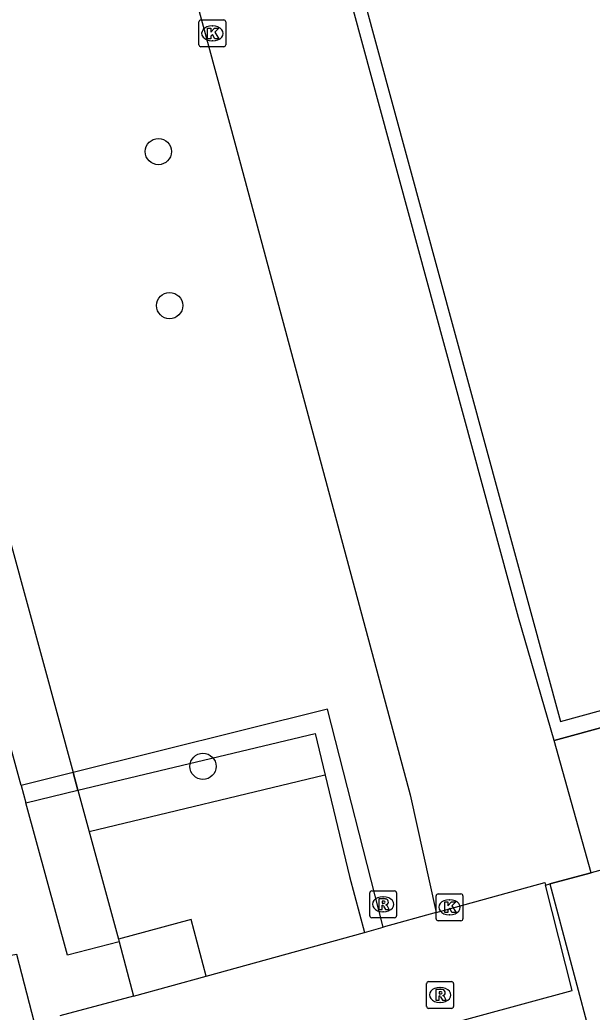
# Model space of a CAD drawing. Extents: x 159053 to 160041, y 380450 to 381422.
# Drawn here: x 159448.55 to 159469.89, y 380634.97 to 380671.96 of the extents above; entities that cross this region are included whole.
import ezdxf

# ---------------------------------------------------------------- set-up
doc = ezdxf.new("R2010")
doc.units = 0
for name, color, linetype in [('IMGEO_Boom', 7, 'Continuous'), ('IMGEO_Groenvoorziening', 7, 'Continuous'), ('IMGEO_Haag', 7, 'Continuous'), ('IMGEO_Hek', 7, 'Continuous'), ('IMGEO_Kolk', 7, 'Continuous'), ('IMGEO_Loofbos', 7, 'Continuous'), ('IMGEO_Pand', 7, 'Continuous'), ('IMGEO_Rioolput', 7, 'Continuous'), ('IMGEO_Voetpad_open', 7, 'Continuous')]:
    doc.layers.add(name, color=color, linetype=linetype)

msp = doc.modelspace()

# ---------------------------------------------------------------- linework, layer by layer
at = {"layer": 'IMGEO_Boom'}
for centre in [(159453.712, 380667.047), (159454.131, 380661.306), (159455.376, 380644.132)]:
    msp.add_circle(centre, 0.489, dxfattribs=at)
at = {"layer": 'IMGEO_Groenvoorziening'}
for points in [[(159529.309, 380662.376), (159572.094, 380674.071), (159553.359, 380742.767), (159449.988, 380714.56), (159468.706, 380645.806), (159511.466, 380657.516)], [(159442.548, 380673.172), (159450.533, 380643.897)]]:
    msp.add_lwpolyline(points, dxfattribs=at)
at = {"layer": 'IMGEO_Haag'}
for points in [[(159462.098, 380638.137), (159460.018, 380646.267), (159450.533, 380643.897)], [(159450.533, 380643.897), (159448.595, 380643.412)], [(159450.713, 380643.239), (159450.533, 380643.897)], [(159448.769, 380642.774), (159450.713, 380643.239)]]:
    msp.add_lwpolyline(points, dxfattribs=at)
at = {"layer": 'IMGEO_Hek'}
for points in [[(159468.467, 380645.095), (159467.142, 380649.68), (159449.34, 380715.143), (159449.413, 380715.163)], [(159442.548, 380673.172), (159450.533, 380643.897)], [(159584.277, 380671.176), (159469.848, 380640.165)], [(159511.647, 380656.884), (159468.467, 380645.095)], [(159450.533, 380643.897), (159450.713, 380643.239)], [(159451.13, 380641.709), (159459.925, 380643.812)], [(159450.713, 380643.239), (159452.225, 380637.695)], [(159469.848, 380640.165), (159468.31, 380639.748)], [(159460.835, 380640.029), (159461.4, 380637.944)], [(159468.31, 380639.748), (159469.931, 380633.684)], [(159455.497, 380636.312), (159461.4, 380637.944)]]:
    msp.add_lwpolyline(points, dxfattribs=at)
at = {"layer": 'IMGEO_Kolk'}
for p, q in [((159455.226, 380671.026), (159455.226, 380671.878)), ((159455.301, 380671.952), (159456.153, 380671.952)), ((159456.227, 380671.878), (159456.227, 380671.026)), ((159455.714, 380671.732), (159455.739, 380671.732)), ((159455.737, 380671.172), (159455.712, 380671.172)), ((159456.153, 380670.952), (159455.301, 380670.952)), ((159464.144, 380639.379), (159464.996, 380639.379)), ((159464.069, 380638.453), (159464.069, 380639.305)), ((159464.557, 380639.159), (159464.582, 380639.159)), ((159465.07, 380639.305), (159465.07, 380638.453)), ((159464.58, 380638.599), (159464.555, 380638.599)), ((159464.996, 380638.379), (159464.144, 380638.379))]:
    msp.add_line(p, q, dxfattribs=at)
for points in [[(159455.226, 380671.026), (159455.226, 380671.878)], [(159455.301, 380671.952), (159456.153, 380671.952)], [(159456.227, 380671.878), (159456.227, 380671.026)], [(159455.547, 380671.652), (159455.67, 380671.652), (159455.67, 380671.501), (159455.8, 380671.652), (159455.964, 380671.652), (159455.818, 380671.501), (159455.971, 380671.252), (159455.819, 380671.252), (159455.734, 380671.416), (159455.67, 380671.349), (159455.67, 380671.252), (159455.547, 380671.252), (159455.547, 380671.652)], [(159456.153, 380670.952), (159455.301, 380670.952)], [(159464.144, 380639.379), (159464.996, 380639.379)], [(159464.069, 380638.453), (159464.069, 380639.305)], [(159464.39, 380639.079), (159464.513, 380639.079), (159464.513, 380638.928), (159464.643, 380639.079), (159464.807, 380639.079), (159464.661, 380638.928), (159464.814, 380638.679), (159464.662, 380638.679), (159464.577, 380638.843), (159464.513, 380638.776), (159464.513, 380638.679), (159464.39, 380638.679), (159464.39, 380639.079)], [(159465.07, 380639.305), (159465.07, 380638.453)], [(159464.996, 380638.379), (159464.144, 380638.379)]]:
    msp.add_lwpolyline(points, dxfattribs=at)
for centre, start, end in [((159455.303, 380671.876), 91.552, 178.448), ((159455.303, 380671.876), 91.552, 178.448), ((159456.151, 380671.876), 1.552, 88.448), ((159456.151, 380671.876), 1.552, 88.448), ((159455.303, 380671.028), 181.552, 268.448), ((159455.303, 380671.028), 181.552, 268.448), ((159456.151, 380671.028), 271.552, 358.448), ((159456.151, 380671.028), 271.552, 358.448), ((159464.146, 380639.303), 91.552, 178.448), ((159464.146, 380639.303), 91.552, 178.448), ((159464.994, 380639.303), 1.552, 88.448), ((159464.994, 380639.303), 1.552, 88.448), ((159464.146, 380638.455), 181.552, 268.448), ((159464.146, 380638.455), 181.552, 268.448), ((159464.994, 380638.455), 271.552, 358.448), ((159464.994, 380638.455), 271.552, 358.448)]:
    msp.add_arc(centre, 0.0765, start, end, dxfattribs=at)
for centre, major_axis, ratio, start_param, end_param in [((159455.713, 380671.452), (-0.387, 0.002), 0.722429, 4.712389, 7.853982), ((159455.738, 380671.452), (-0.39, 0.002), 0.717154, 1.570796, 4.712389), ((159464.556, 380638.879), (-0.387, 0.002), 0.722429, 4.712389, 7.853982), ((159464.581, 380638.879), (-0.39, 0.002), 0.717154, 1.570796, 4.712389)]:
    msp.add_ellipse(centre, major_axis=major_axis, ratio=ratio, start_param=start_param, end_param=end_param, dxfattribs=at)
at = {"layer": 'IMGEO_Loofbos'}
msp.add_lwpolyline([(159468.31, 380639.748), (159469.931, 380633.684), (159479.663, 380597.276), (159479.833, 380596.64), (159438.635, 380550.23), (159403.642, 380540.747), (159367.048, 380531.119)], dxfattribs=at)
at = {"layer": 'IMGEO_Pand'}
for points in [[(159452.787, 380635.569), (159455.497, 380636.312), (159454.929, 380638.428), (159452.225, 380637.695)], [(159452.225, 380637.695), (159452.254, 380637.586)], [(159452.254, 380637.586), (159452.787, 380635.569)]]:
    msp.add_lwpolyline(points, dxfattribs=at)
at = {"layer": 'IMGEO_Rioolput'}
for p, q in [((159461.594, 380638.564), (159461.594, 380639.416)), ((159461.669, 380639.49), (159462.521, 380639.49)), ((159462.595, 380639.416), (159462.595, 380638.564)), ((159462.082, 380639.27), (159462.107, 380639.27)), ((159462.105, 380638.71), (159462.08, 380638.71)), ((159462.521, 380638.49), (159461.669, 380638.49)), ((159463.717, 380635.185), (159463.717, 380636.037)), ((159463.792, 380636.111), (159464.644, 380636.111)), ((159464.718, 380636.037), (159464.718, 380635.185)), ((159464.205, 380635.891), (159464.23, 380635.891)), ((159464.228, 380635.331), (159464.203, 380635.331)), ((159464.644, 380635.111), (159463.792, 380635.111))]:
    msp.add_line(p, q, dxfattribs=at)
for points in [[(159461.594, 380638.564), (159461.594, 380639.416)], [(159461.669, 380639.49), (159462.521, 380639.49)], [(159462.595, 380639.416), (159462.595, 380638.564)], [(159462.183, 380639.188), (159461.931, 380639.19), (159461.931, 380638.79)], [(159462.109, 380639.109), (159462.055, 380639.109), (159462.055, 380639.028)], [(159462.055, 380639.028), (159462.107, 380639.028)], [(159461.931, 380638.79), (159462.055, 380638.79), (159462.055, 380638.952), (159462.066, 380638.952)], [(159462.113, 380638.923), (159462.184, 380638.79), (159462.324, 380638.79), (159462.259, 380638.916)], [(159462.521, 380638.49), (159461.669, 380638.49)], [(159463.717, 380635.185), (159463.717, 380636.037)], [(159463.792, 380636.111), (159464.644, 380636.111)], [(159464.718, 380636.037), (159464.718, 380635.185)], [(159464.306, 380635.809), (159464.054, 380635.811), (159464.054, 380635.411)], [(159464.232, 380635.73), (159464.178, 380635.73), (159464.178, 380635.649)], [(159464.178, 380635.649), (159464.23, 380635.649)], [(159464.054, 380635.411), (159464.178, 380635.411), (159464.178, 380635.573), (159464.189, 380635.573)], [(159464.236, 380635.544), (159464.307, 380635.411), (159464.447, 380635.411), (159464.382, 380635.537)], [(159464.644, 380635.111), (159463.792, 380635.111)]]:
    msp.add_lwpolyline(points, dxfattribs=at)
for centre, radius, start, end in [((159461.671, 380639.414), 0.0765, 91.552, 178.448), ((159461.671, 380639.414), 0.0765, 91.552, 178.448), ((159462.519, 380639.414), 0.0765, 1.552, 88.448), ((159462.519, 380639.414), 0.0765, 1.552, 88.448), ((159462.091, 380639.217), 0.19, 274.7715, 282.9687), ((159462.115, 380639.013), 0.0964, 77.0061, 93.1865), ((159462.129, 380639.07), 0.0378, 276.6634, 79.6772), ((159462.182, 380639.078), 0.109, 350.3612, 89.416), ((159462.18, 380639.078), 0.112, 277.5842, 350.9817), ((159462.164, 380638.863), 0.108, 29.5134, 73.7905), ((159462.065, 380638.899), 0.0533, 26.0293, 88.6989), ((159461.671, 380638.566), 0.0765, 181.552, 268.448), ((159461.671, 380638.566), 0.0765, 181.552, 268.448), ((159462.519, 380638.566), 0.0765, 271.552, 358.448), ((159462.519, 380638.566), 0.0765, 271.552, 358.448), ((159463.794, 380636.035), 0.0765, 91.552, 178.448), ((159463.794, 380636.035), 0.0765, 91.552, 178.448), ((159464.642, 380636.035), 0.0765, 1.552, 88.448), ((159464.642, 380636.035), 0.0765, 1.552, 88.448), ((159464.214, 380635.838), 0.19, 274.7715, 282.9687), ((159464.238, 380635.634), 0.0964, 77.0061, 93.1865), ((159464.252, 380635.691), 0.0378, 276.6634, 79.6772), ((159464.305, 380635.699), 0.109, 350.3612, 89.416), ((159464.303, 380635.699), 0.112, 277.5842, 350.9817), ((159464.188, 380635.52), 0.0533, 26.0293, 88.6989), ((159464.287, 380635.484), 0.108, 29.5134, 73.7905), ((159463.794, 380635.187), 0.0765, 181.552, 268.448), ((159463.794, 380635.187), 0.0765, 181.552, 268.448), ((159464.642, 380635.187), 0.0765, 271.552, 358.448), ((159464.642, 380635.187), 0.0765, 271.552, 358.448)]:
    msp.add_arc(centre, radius, start, end, dxfattribs=at)
for centre, major_axis, ratio, start_param, end_param in [((159462.081, 380638.99), (-0.387, 0.002), 0.722429, 4.712389, 7.853982), ((159462.106, 380638.99), (-0.39, 0.002), 0.717154, 1.570796, 4.712389), ((159464.204, 380635.611), (-0.387, 0.002), 0.722429, 4.712389, 7.853982), ((159464.229, 380635.611), (-0.39, 0.002), 0.717154, 1.570796, 4.712389)]:
    msp.add_ellipse(centre, major_axis=major_axis, ratio=ratio, start_param=start_param, end_param=end_param, dxfattribs=at)
at = {"layer": 'IMGEO_Voetpad_open'}
for points in [[(159441.424, 380723.096), (159444.386, 380712.193), (159449.861, 380692.034), (159451.1, 380687.473), (159456.6, 380667.23), (159463.107, 380643.073), (159464.069, 380638.682)], [(159468.467, 380645.095), (159467.142, 380649.68), (159449.34, 380715.143), (159449.413, 380715.163)], [(159585.889, 380671.612), (159584.277, 380671.176), (159469.848, 380640.165)], [(159448.595, 380643.412), (159442.632, 380665.272), (159439.79, 380664.432)], [(159468.467, 380645.095), (159511.647, 380656.884)], [(159450.713, 380643.239), (159459.555, 380645.351), (159460.835, 380640.029), (159461.4, 380637.944), (159462.098, 380638.137)], [(159469.848, 380640.165), (159468.467, 380645.095)], [(159448.595, 380643.412), (159448.769, 380642.774)], [(159449.087, 380634.572), (159448.428, 380637.121), (159448.062, 380637.058), (159447.758, 380638.201), (159448.12, 380638.298), (159446.747, 380643.309), (159445.647, 380642.996)], [(159450.713, 380643.239), (159452.225, 380637.695)], [(159452.254, 380637.586), (159450.319, 380637.093), (159448.769, 380642.774)], [(159468.31, 380639.748), (159469.848, 380640.165)], [(159451.141, 380630.884), (159469.148, 380635.773), (159468.148, 380639.699)], [(159464.069, 380638.682), (159468.122, 380639.802), (159468.148, 380639.699)], [(159468.148, 380639.699), (159468.31, 380639.748)], [(159464.069, 380638.682), (159462.098, 380638.137)], [(159452.787, 380635.569), (159450.039, 380634.829)]]:
    msp.add_lwpolyline(points, dxfattribs=at)

doc.saveas('drawing.dxf')
